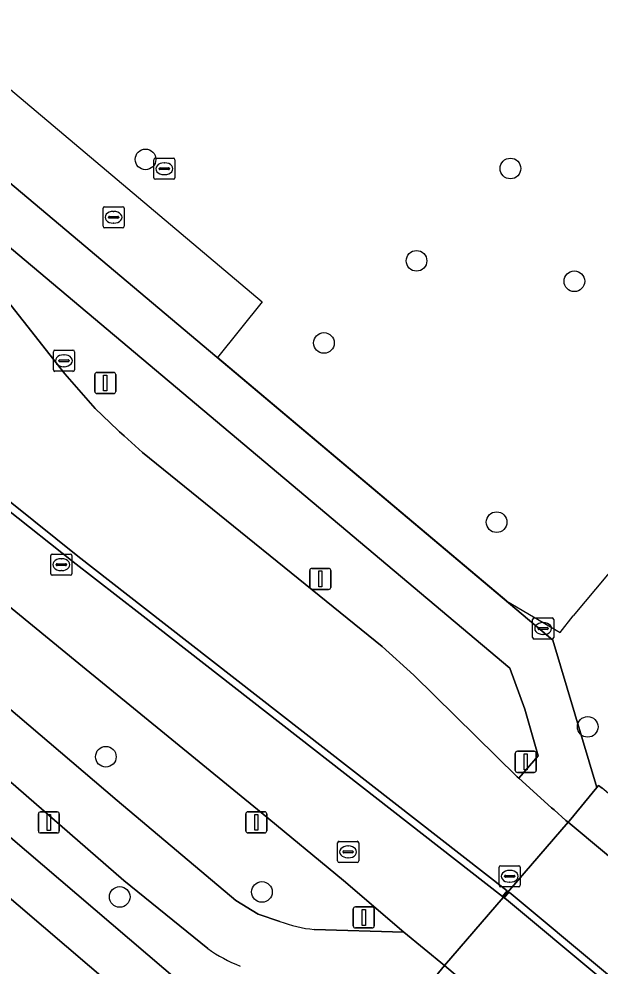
# Model space of a CAD drawing. Extents: x 161477 to 163040, y 383680 to 384871.
# Drawn here: x 161733.53 to 161761.03, y 384492.44 to 384537.26 of the extents above; entities that cross this region are included whole.
import ezdxf

# ---------------------------------------------------------------- set-up
doc = ezdxf.new("R2010")
doc.units = 0
for name, color, linetype in [('IMGEO_Afsluitpaal', 7, 'Continuous'), ('IMGEO_Berm_groen', 7, 'Continuous'), ('IMGEO_Boom', 7, 'Continuous'), ('IMGEO_Fietspad_gesloten', 7, 'Continuous'), ('IMGEO_Groenvoorziening', 7, 'Continuous'), ('IMGEO_Hek', 7, 'Continuous'), ('IMGEO_Kolk', 7, 'Continuous'), ('IMGEO_Lichtmast', 7, 'Continuous'), ('IMGEO_Rijbaan_lokaal_gesloten', 7, 'Continuous'), ('IMGEO_Rioolput', 7, 'Continuous'), ('IMGEO_Verkeersbordpaal', 7, 'Continuous'), ('IMGEO_Verkeerseiland_open', 7, 'Continuous'), ('IMGEO_Voetpad_gesloten', 7, 'Continuous'), ('IMGEO_Voetpad_open', 7, 'Continuous')]:
    doc.layers.add(name, color=color, linetype=linetype)

msp = doc.modelspace()

# ---------------------------------------------------------------- linework, layer by layer
at = {"layer": 'IMGEO_Afsluitpaal'}
for p, q in [((161747.295, 384510.36), (161747.295, 384511.16)), ((161747.295, 384511.16), (161747.295, 384510.36)), ((161747.395, 384511.26), (161748.185, 384511.26)), ((161748.185, 384511.26), (161747.395, 384511.26)), ((161748.285, 384511.16), (161748.285, 384510.36)), ((161748.285, 384510.36), (161748.285, 384511.16)), ((161748.185, 384510.26), (161747.395, 384510.26)), ((161747.395, 384510.26), (161748.185, 384510.26))]:
    msp.add_line(p, q, dxfattribs=at)
msp.add_lwpolyline([(161747.715, 384511.135), (161747.865, 384511.135), (161747.865, 384510.385), (161747.715, 384510.385), (161747.715, 384511.135)], dxfattribs=at)
for centre, start, end in [((161747.395, 384511.16), 90, 180), ((161747.395, 384511.16), 90, 180), ((161748.185, 384511.16), 0, 90), ((161748.185, 384511.16), 360, 90), ((161747.395, 384510.36), 180, 270), ((161747.395, 384510.36), 180, 270), ((161748.185, 384510.36), 270, 0), ((161748.185, 384510.36), 270, 0)]:
    msp.add_arc(centre, 0.1, start, end, dxfattribs=at)
at = {"layer": 'IMGEO_Berm_groen'}
for points in [[(161678.56, 384547.407), (161677.753, 384545.804), (161681.058, 384542.99), (161731.371, 384500), (161746.134, 384487.423), (161749.434, 384491.319), (161747.506, 384491.552)], [(161742.471, 384493.27), (161738.494, 384496.491), (161732.151, 384501.995), (161718.936, 384513.436), (161679.396, 384546.949)], [(161718.281, 384521.57), (161710.962, 384527.577), (161699.909, 384536.614), (161698.057, 384534.466), (161738.175, 384500.28), (161743.793, 384495.549), (161744.856, 384494.9), (161745.876, 384494.553)], [(161747.505, 384494.173), (161751.746, 384494.05), (161748.886, 384496.485), (161744.99, 384499.712), (161736.359, 384506.763), (161728.362, 384513.296), (161718.281, 384521.57)]]:
    msp.add_lwpolyline(points, dxfattribs=at)
msp.add_lwpolyline([(161726.09, 384532.33), (161731.734, 384525.482), (161735.698, 384520.457), (161737.128, 384518.817), (161738.213, 384517.796), (161738.289, 384517.727), (161738.506, 384517.532), (161739.38, 384516.745), (161750.717, 384507.564), (161752.219, 384506.212), (161757.111, 384501.401), (161757.185, 384501.335), (161758.111, 384502.394), (161757.471, 384504.592), (161756.765, 384506.541)], close=True, dxfattribs=at)
for centre, radius, start, end in [((161748.018, 384500.054), 5.903, 248.724, 265.0146), ((161746.445, 384498.744), 6.765, 234.021, 248.737)]:
    msp.add_arc(centre, radius, start, end, dxfattribs=at)
at = {"layer": 'IMGEO_Boom'}
for centre in [(161739.518, 384530.612), (161756.792, 384530.181), (161752.347, 384525.811), (161759.817, 384524.844), (161747.963, 384521.924), (161756.137, 384513.445), (161760.449, 384503.759), (161737.64, 384502.344), (161738.295, 384495.712), (161745.028, 384495.945)]:
    msp.add_circle(centre, 0.489, dxfattribs=at)
at = {"layer": 'IMGEO_Fietspad_gesloten'}
for points in [[(161679.396, 384546.949), (161718.936, 384513.436), (161732.151, 384501.995), (161738.494, 384496.491), (161742.471, 384493.27)], [(161745.876, 384494.553), (161744.856, 384494.9), (161743.793, 384495.549), (161738.175, 384500.28), (161698.057, 384534.466)], [(161747.506, 384491.552), (161749.434, 384491.319), (161749.503, 384491.311), (161751.443, 384491.214), (161752.168, 384490.621), (161752.317, 384490.805), (161753.665, 384492.465), (161751.746, 384494.05), (161747.505, 384494.173)]]:
    msp.add_lwpolyline(points, dxfattribs=at)
msp.add_lwpolyline([(161753.665, 384492.465), (161752.317, 384490.805), (161761.379, 384483.004), (161762.289, 384482.229), (161763.736, 384483.947)], close=True, dxfattribs=at)
for centre, radius, start, end in [((161748.018, 384500.054), 5.903, 248.724, 265.0146), ((161746.445, 384498.744), 6.765, 234.021, 248.737)]:
    msp.add_arc(centre, radius, start, end, dxfattribs=at)
at = {"layer": 'IMGEO_Groenvoorziening'}
for points in [[(161725.311, 384630.208), (161692.773, 384563.441), (161758.806, 384507.866), (161760.886, 384500.893), (161760.961, 384500.987), (161761.131, 384500.854)], [(161655.123, 384380.786), (161705.198, 384439.501), (161703.363, 384440.983), (161707.91, 384446.382), (161709.855, 384444.859), (161729.976, 384468.339), (161744.705, 384485.735), (161723.453, 384503.883), (161709.781, 384515.739), (161680.014, 384540.993), (161676.741, 384543.785), (161660.175, 384511.161), (161637.594, 384466.689), (161619.35, 384430.848), (161600.945, 384394.608), (161593.687, 384380.342), (161587.084, 384366.964)]]:
    msp.add_lwpolyline(points, dxfattribs=at)
at = {"layer": 'IMGEO_Hek'}
for points in [[(161694.364, 384566.706), (161703.664, 384558.776), (161724.439, 384541.249), (161745.033, 384523.877), (161742.926, 384521.23)], [(161756.621, 384509.705), (161742.926, 384521.23)], [(161780.237, 384505.953), (161766.67, 384517.26), (161759.763, 384509.02)], [(161756.621, 384509.705), (161759.147, 384508.23)], [(161759.147, 384508.23), (161759.763, 384509.02)]]:
    msp.add_lwpolyline(points, dxfattribs=at)
at = {"layer": 'IMGEO_Kolk'}
for p, q in [((161735.155, 384520.657), (161735.155, 384521.509)), ((161735.23, 384521.583), (161736.082, 384521.583)), ((161735.643, 384521.363), (161735.668, 384521.363)), ((161736.156, 384521.509), (161736.156, 384520.657)), ((161735.414, 384521.077), (161735.414, 384521.089)), ((161735.852, 384521.04), (161735.454, 384521.04)), ((161735.457, 384521.126), (161735.855, 384521.126)), ((161735.666, 384520.803), (161735.641, 384520.803)), ((161735.898, 384521.089), (161735.898, 384521.077)), ((161736.082, 384520.583), (161735.23, 384520.583))]:
    msp.add_line(p, q, dxfattribs=at)
for points in [[(161735.155, 384520.657), (161735.155, 384521.509)], [(161735.23, 384521.583), (161736.082, 384521.583)], [(161736.156, 384521.509), (161736.156, 384520.657)], [(161736.082, 384520.583), (161735.23, 384520.583)]]:
    msp.add_lwpolyline(points, dxfattribs=at)
for centre, radius, start, end in [((161735.232, 384521.507), 0.0765, 91.552, 178.448), ((161735.232, 384521.507), 0.0765, 91.552, 178.448), ((161736.08, 384521.507), 0.0765, 1.552, 88.448), ((161736.08, 384521.507), 0.0765, 1.552, 88.448), ((161735.454, 384521.086), 0.0403, 85.8775, 175.7526), ((161735.451, 384521.076), 0.0366, 178.938, 274.7102), ((161735.855, 384521.083), 0.043, 264.8664, 352.4533), ((161735.859, 384521.088), 0.0386, 1.7309, 96.639), ((161735.232, 384520.659), 0.0765, 181.552, 268.448), ((161735.232, 384520.659), 0.0765, 181.552, 268.448), ((161736.08, 384520.659), 0.0765, 271.552, 358.448), ((161736.08, 384520.659), 0.0765, 271.552, 358.448)]:
    msp.add_arc(centre, radius, start, end, dxfattribs=at)
for centre, major_axis, ratio, start_param, end_param in [((161735.642, 384521.083), (-0.387, 0.002), 0.722429, 4.712389, 7.853982), ((161735.667, 384521.083), (-0.39, 0.002), 0.717154, 1.570796, 4.712389)]:
    msp.add_ellipse(centre, major_axis=major_axis, ratio=ratio, start_param=start_param, end_param=end_param, dxfattribs=at)
at = {"layer": 'IMGEO_Lichtmast'}
for p, q in [((161737.116, 384519.63), (161737.116, 384520.43)), ((161737.116, 384520.43), (161737.116, 384519.63)), ((161737.216, 384520.53), (161738.006, 384520.53)), ((161738.006, 384520.53), (161737.216, 384520.53)), ((161738.106, 384520.43), (161738.106, 384519.63)), ((161738.106, 384519.63), (161738.106, 384520.43)), ((161738.006, 384519.53), (161737.216, 384519.53)), ((161737.216, 384519.53), (161738.006, 384519.53)), ((161757.02, 384501.701), (161757.02, 384502.501)), ((161757.02, 384502.501), (161757.02, 384501.701)), ((161757.12, 384502.601), (161757.91, 384502.601)), ((161757.91, 384502.601), (161757.12, 384502.601)), ((161758.01, 384502.501), (161758.01, 384501.701)), ((161758.01, 384501.701), (161758.01, 384502.501)), ((161757.91, 384501.601), (161757.12, 384501.601)), ((161757.12, 384501.601), (161757.91, 384501.601)), ((161734.546, 384499.737), (161735.336, 384499.737)), ((161735.336, 384499.737), (161734.546, 384499.737)), ((161734.446, 384498.837), (161734.446, 384499.637)), ((161734.446, 384499.637), (161734.446, 384498.837)), ((161735.436, 384499.637), (161735.436, 384498.837)), ((161735.436, 384498.837), (161735.436, 384499.637)), ((161735.336, 384498.737), (161734.546, 384498.737)), ((161734.546, 384498.737), (161735.336, 384498.737)), ((161749.355, 384494.341), (161749.355, 384495.141)), ((161749.355, 384495.141), (161749.355, 384494.341)), ((161749.455, 384495.241), (161750.245, 384495.241)), ((161750.245, 384495.241), (161749.455, 384495.241)), ((161750.345, 384495.141), (161750.345, 384494.341)), ((161750.345, 384494.341), (161750.345, 384495.141)), ((161750.245, 384494.241), (161749.455, 384494.241)), ((161749.455, 384494.241), (161750.245, 384494.241))]:
    msp.add_line(p, q, dxfattribs=at)
for points in [[(161737.536, 384520.405), (161737.686, 384520.405), (161737.686, 384519.655), (161737.536, 384519.655), (161737.536, 384520.405)], [(161757.44, 384502.476), (161757.59, 384502.476), (161757.59, 384501.726), (161757.44, 384501.726), (161757.44, 384502.476)], [(161734.866, 384499.612), (161735.016, 384499.612), (161735.016, 384498.862), (161734.866, 384498.862), (161734.866, 384499.612)], [(161749.775, 384495.116), (161749.925, 384495.116), (161749.925, 384494.366), (161749.775, 384494.366), (161749.775, 384495.116)]]:
    msp.add_lwpolyline(points, dxfattribs=at)
for centre, start, end in [((161737.216, 384520.43), 90, 180), ((161737.216, 384520.43), 90, 180), ((161738.006, 384520.43), 0, 90), ((161738.006, 384520.43), 360, 90), ((161737.216, 384519.63), 180, 270), ((161737.216, 384519.63), 180, 270), ((161738.006, 384519.63), 270, 0), ((161738.006, 384519.63), 270, 0), ((161757.12, 384502.501), 90, 180), ((161757.12, 384502.501), 90, 180), ((161757.91, 384502.501), 0, 90), ((161757.91, 384502.501), 360, 90), ((161757.12, 384501.701), 180, 270), ((161757.12, 384501.701), 180, 270), ((161757.91, 384501.701), 270, 0), ((161757.91, 384501.701), 270, 0), ((161734.546, 384499.637), 90, 180), ((161734.546, 384499.637), 90, 180), ((161735.336, 384499.637), 0, 90), ((161735.336, 384499.637), 360, 90), ((161734.546, 384498.837), 180, 270), ((161734.546, 384498.837), 180, 270), ((161735.336, 384498.837), 270, 0), ((161735.336, 384498.837), 270, 0), ((161749.455, 384495.141), 90, 180), ((161749.455, 384495.141), 90, 180), ((161750.245, 384495.141), 0, 90), ((161750.245, 384495.141), 360, 90), ((161749.455, 384494.341), 180, 270), ((161749.455, 384494.341), 180, 270), ((161750.245, 384494.341), 270, 0), ((161750.245, 384494.341), 270, 0)]:
    msp.add_arc(centre, 0.1, start, end, dxfattribs=at)
at = {"layer": 'IMGEO_Rijbaan_lokaal_gesloten'}
for points in [[(161718.26, 384526.644), (161733.182, 384514.341), (161736.308, 384511.837), (161739.469, 384509.368), (161756.636, 384495.993)], [(161756.636, 384495.993), (161756.418, 384495.733), (161739.259, 384509.1), (161736.098, 384511.571), (161732.954, 384514.063), (161718.034, 384526.362)], [(161728.362, 384513.296), (161736.359, 384506.763), (161744.99, 384499.712), (161748.886, 384496.485), (161751.746, 384494.05), (161753.665, 384492.465), (161759.518, 384499.242), (161759.408, 384499.333), (161758.86, 384499.826), (161758.742, 384499.932), (161757.185, 384501.335), (161757.111, 384501.401), (161752.219, 384506.212), (161750.717, 384507.564), (161739.38, 384516.745), (161738.506, 384517.532), (161738.289, 384517.727), (161738.213, 384517.796), (161737.128, 384518.817), (161735.698, 384520.457), (161731.734, 384525.482)]]:
    msp.add_lwpolyline(points, dxfattribs=at)
for points in [[(161759.518, 384499.242), (161753.665, 384492.465), (161763.736, 384483.947), (161769.567, 384490.879)], [(161765.657, 384488.487), (161765.855, 384488.324), (161766.442, 384487.841), (161766.334, 384487.71), (161766.227, 384487.579), (161765.637, 384488.064), (161765.442, 384488.225), (161756.605, 384495.587), (161756.496, 384495.672), (161756.716, 384495.931), (161756.819, 384495.851)]]:
    msp.add_lwpolyline(points, close=True, dxfattribs=at)
at = {"layer": 'IMGEO_Rioolput'}
for p, q in [((161739.984, 384530.669), (161740.836, 384530.669)), ((161739.909, 384529.743), (161739.909, 384530.595)), ((161740.211, 384530.212), (161740.609, 384530.212)), ((161740.397, 384530.449), (161740.422, 384530.449)), ((161740.91, 384530.595), (161740.91, 384529.743)), ((161740.168, 384530.163), (161740.168, 384530.175)), ((161740.606, 384530.126), (161740.208, 384530.126)), ((161740.42, 384529.889), (161740.395, 384529.889)), ((161740.652, 384530.175), (161740.652, 384530.163)), ((161740.836, 384529.669), (161739.984, 384529.669)), ((161737.505, 384527.447), (161737.505, 384528.299)), ((161737.58, 384528.373), (161738.432, 384528.373)), ((161737.993, 384528.153), (161738.018, 384528.153)), ((161738.506, 384528.299), (161738.506, 384527.447)), ((161737.764, 384527.867), (161737.764, 384527.879)), ((161738.202, 384527.83), (161737.804, 384527.83)), ((161737.807, 384527.916), (161738.205, 384527.916)), ((161738.016, 384527.593), (161737.991, 384527.593)), ((161738.248, 384527.879), (161738.248, 384527.867)), ((161738.432, 384527.373), (161737.58, 384527.373)), ((161735.031, 384511.008), (161735.031, 384511.86)), ((161735.106, 384511.934), (161735.958, 384511.934)), ((161736.032, 384511.86), (161736.032, 384511.008)), ((161735.29, 384511.428), (161735.29, 384511.44)), ((161735.728, 384511.391), (161735.33, 384511.391)), ((161735.333, 384511.477), (161735.731, 384511.477)), ((161735.519, 384511.714), (161735.544, 384511.714)), ((161735.774, 384511.44), (161735.774, 384511.428)), ((161735.542, 384511.154), (161735.517, 384511.154)), ((161735.958, 384510.934), (161735.106, 384510.934)), ((161757.839, 384507.985), (161757.839, 384508.837)), ((161757.914, 384508.911), (161758.766, 384508.911)), ((161758.84, 384508.837), (161758.84, 384507.985)), ((161758.098, 384508.405), (161758.098, 384508.417)), ((161758.536, 384508.368), (161758.138, 384508.368)), ((161758.141, 384508.454), (161758.539, 384508.454)), ((161758.327, 384508.691), (161758.352, 384508.691)), ((161758.582, 384508.417), (161758.582, 384508.405)), ((161758.766, 384507.911), (161757.914, 384507.911)), ((161758.35, 384508.131), (161758.325, 384508.131)), ((161748.607, 384497.416), (161748.607, 384498.268)), ((161748.682, 384498.342), (161749.534, 384498.342)), ((161749.095, 384498.122), (161749.12, 384498.122)), ((161749.608, 384498.268), (161749.608, 384497.416)), ((161748.866, 384497.836), (161748.866, 384497.848)), ((161749.304, 384497.799), (161748.906, 384497.799)), ((161748.909, 384497.885), (161749.307, 384497.885)), ((161749.118, 384497.562), (161749.093, 384497.562)), ((161749.35, 384497.848), (161749.35, 384497.836)), ((161749.534, 384497.342), (161748.682, 384497.342)), ((161756.258, 384496.264), (161756.258, 384497.116)), ((161756.333, 384497.19), (161757.185, 384497.19)), ((161757.259, 384497.116), (161757.259, 384496.264)), ((161756.517, 384496.684), (161756.517, 384496.696)), ((161756.955, 384496.647), (161756.557, 384496.647)), ((161756.56, 384496.733), (161756.958, 384496.733)), ((161756.746, 384496.97), (161756.771, 384496.97)), ((161757.001, 384496.696), (161757.001, 384496.684)), ((161757.185, 384496.19), (161756.333, 384496.19)), ((161756.769, 384496.41), (161756.744, 384496.41))]:
    msp.add_line(p, q, dxfattribs=at)
for points in [[(161739.984, 384530.669), (161740.836, 384530.669)], [(161739.909, 384529.743), (161739.909, 384530.595)], [(161740.91, 384530.595), (161740.91, 384529.743)], [(161740.836, 384529.669), (161739.984, 384529.669)], [(161737.505, 384527.447), (161737.505, 384528.299)], [(161737.58, 384528.373), (161738.432, 384528.373)], [(161738.506, 384528.299), (161738.506, 384527.447)], [(161738.432, 384527.373), (161737.58, 384527.373)], [(161735.031, 384511.008), (161735.031, 384511.86)], [(161735.106, 384511.934), (161735.958, 384511.934)], [(161736.032, 384511.86), (161736.032, 384511.008)], [(161735.958, 384510.934), (161735.106, 384510.934)], [(161757.839, 384507.985), (161757.839, 384508.837)], [(161757.914, 384508.911), (161758.766, 384508.911)], [(161758.84, 384508.837), (161758.84, 384507.985)], [(161758.766, 384507.911), (161757.914, 384507.911)], [(161748.607, 384497.416), (161748.607, 384498.268)], [(161748.682, 384498.342), (161749.534, 384498.342)], [(161749.608, 384498.268), (161749.608, 384497.416)], [(161749.534, 384497.342), (161748.682, 384497.342)], [(161756.258, 384496.264), (161756.258, 384497.116)], [(161756.333, 384497.19), (161757.185, 384497.19)], [(161757.259, 384497.116), (161757.259, 384496.264)], [(161757.185, 384496.19), (161756.333, 384496.19)]]:
    msp.add_lwpolyline(points, dxfattribs=at)
for centre, radius, start, end in [((161739.986, 384530.593), 0.0765, 91.552, 178.448), ((161739.986, 384530.593), 0.0765, 91.552, 178.448), ((161740.834, 384530.593), 0.0765, 1.552, 88.448), ((161740.834, 384530.593), 0.0765, 1.552, 88.448), ((161740.208, 384530.172), 0.0403, 85.8775, 175.7526), ((161740.613, 384530.174), 0.0386, 1.7309, 96.639), ((161740.205, 384530.162), 0.0366, 178.938, 274.7102), ((161740.609, 384530.169), 0.043, 264.8664, 352.4533), ((161739.986, 384529.745), 0.0765, 181.552, 268.448), ((161739.986, 384529.745), 0.0765, 181.552, 268.448), ((161740.834, 384529.745), 0.0765, 271.552, 358.448), ((161740.834, 384529.745), 0.0765, 271.552, 358.448), ((161737.582, 384528.297), 0.0765, 91.552, 178.448), ((161737.582, 384528.297), 0.0765, 91.552, 178.448), ((161738.43, 384528.297), 0.0765, 1.552, 88.448), ((161738.43, 384528.297), 0.0765, 1.552, 88.448), ((161737.804, 384527.876), 0.0403, 85.8775, 175.7526), ((161737.801, 384527.866), 0.0366, 178.938, 274.7102), ((161738.205, 384527.873), 0.043, 264.8664, 352.4533), ((161738.209, 384527.878), 0.0386, 1.7309, 96.639), ((161737.582, 384527.449), 0.0765, 181.552, 268.448), ((161737.582, 384527.449), 0.0765, 181.552, 268.448), ((161738.43, 384527.449), 0.0765, 271.552, 358.448), ((161738.43, 384527.449), 0.0765, 271.552, 358.448), ((161735.108, 384511.858), 0.0765, 91.552, 178.448), ((161735.108, 384511.858), 0.0765, 91.552, 178.448), ((161735.956, 384511.858), 0.0765, 1.552, 88.448), ((161735.956, 384511.858), 0.0765, 1.552, 88.448), ((161735.33, 384511.437), 0.0403, 85.8775, 175.7526), ((161735.327, 384511.427), 0.0366, 178.938, 274.7102), ((161735.731, 384511.434), 0.043, 264.8664, 352.4533), ((161735.735, 384511.439), 0.0386, 1.7309, 96.639), ((161735.108, 384511.01), 0.0765, 181.552, 268.448), ((161735.108, 384511.01), 0.0765, 181.552, 268.448), ((161735.956, 384511.01), 0.0765, 271.552, 358.448), ((161735.956, 384511.01), 0.0765, 271.552, 358.448), ((161757.916, 384508.835), 0.0765, 91.552, 178.448), ((161757.916, 384508.835), 0.0765, 91.552, 178.448), ((161758.764, 384508.835), 0.0765, 1.552, 88.448), ((161758.764, 384508.835), 0.0765, 1.552, 88.448), ((161758.138, 384508.414), 0.0403, 85.8775, 175.7526), ((161758.135, 384508.404), 0.0366, 178.938, 274.7102), ((161758.539, 384508.411), 0.043, 264.8664, 352.4533), ((161758.543, 384508.416), 0.0386, 1.7309, 96.639), ((161757.916, 384507.987), 0.0765, 181.552, 268.448), ((161757.916, 384507.987), 0.0765, 181.552, 268.448), ((161758.764, 384507.987), 0.0765, 271.552, 358.448), ((161758.764, 384507.987), 0.0765, 271.552, 358.448), ((161748.684, 384498.266), 0.0765, 91.552, 178.448), ((161748.684, 384498.266), 0.0765, 91.552, 178.448), ((161749.532, 384498.266), 0.0765, 1.552, 88.448), ((161749.532, 384498.266), 0.0765, 1.552, 88.448), ((161748.906, 384497.845), 0.0403, 85.8775, 175.7526), ((161748.903, 384497.835), 0.0366, 178.938, 274.7102), ((161749.307, 384497.842), 0.043, 264.8664, 352.4533), ((161749.311, 384497.847), 0.0386, 1.7309, 96.639), ((161748.684, 384497.418), 0.0765, 181.552, 268.448), ((161748.684, 384497.418), 0.0765, 181.552, 268.448), ((161749.532, 384497.418), 0.0765, 271.552, 358.448), ((161749.532, 384497.418), 0.0765, 271.552, 358.448), ((161756.335, 384497.114), 0.0765, 91.552, 178.448), ((161756.335, 384497.114), 0.0765, 91.552, 178.448), ((161757.183, 384497.114), 0.0765, 1.552, 88.448), ((161757.183, 384497.114), 0.0765, 1.552, 88.448), ((161756.557, 384496.693), 0.0403, 85.8775, 175.7526), ((161756.554, 384496.683), 0.0366, 178.938, 274.7102), ((161756.958, 384496.69), 0.043, 264.8664, 352.4533), ((161756.962, 384496.695), 0.0386, 1.7309, 96.639), ((161756.335, 384496.266), 0.0765, 181.552, 268.448), ((161756.335, 384496.266), 0.0765, 181.552, 268.448), ((161757.183, 384496.266), 0.0765, 271.552, 358.448), ((161757.183, 384496.266), 0.0765, 271.552, 358.448)]:
    msp.add_arc(centre, radius, start, end, dxfattribs=at)
for centre, major_axis, ratio, start_param, end_param in [((161740.396, 384530.169), (-0.387, 0.002), 0.722429, 4.712389, 7.853982), ((161740.421, 384530.169), (-0.39, 0.002), 0.717154, 1.570796, 4.712389), ((161737.992, 384527.873), (-0.387, 0.002), 0.722429, 4.712389, 7.853982), ((161738.017, 384527.873), (-0.39, 0.002), 0.717154, 1.570796, 4.712389), ((161735.518, 384511.434), (-0.387, 0.002), 0.722429, 4.712389, 7.853982), ((161735.543, 384511.434), (-0.39, 0.002), 0.717154, 1.570796, 4.712389), ((161758.326, 384508.411), (-0.387, 0.002), 0.722429, 4.712389, 7.853982), ((161758.351, 384508.411), (-0.39, 0.002), 0.717154, 1.570796, 4.712389), ((161749.094, 384497.842), (-0.387, 0.002), 0.722429, 4.712389, 7.853982), ((161749.119, 384497.842), (-0.39, 0.002), 0.717154, 1.570796, 4.712389), ((161756.745, 384496.69), (-0.387, 0.002), 0.722429, 4.712389, 7.853982), ((161756.77, 384496.69), (-0.39, 0.002), 0.717154, 1.570796, 4.712389)]:
    msp.add_ellipse(centre, major_axis=major_axis, ratio=ratio, start_param=start_param, end_param=end_param, dxfattribs=at)
at = {"layer": 'IMGEO_Verkeersbordpaal'}
for p, q in [((161744.365, 384499.74), (161745.155, 384499.74)), ((161745.155, 384499.74), (161744.365, 384499.74)), ((161744.265, 384498.84), (161744.265, 384499.64)), ((161744.265, 384499.64), (161744.265, 384498.84)), ((161745.255, 384499.64), (161745.255, 384498.84)), ((161745.255, 384498.84), (161745.255, 384499.64)), ((161745.155, 384498.74), (161744.365, 384498.74)), ((161744.365, 384498.74), (161745.155, 384498.74))]:
    msp.add_line(p, q, dxfattribs=at)
msp.add_lwpolyline([(161744.685, 384499.615), (161744.835, 384499.615), (161744.835, 384498.865), (161744.685, 384498.865), (161744.685, 384499.615)], dxfattribs=at)
for centre, start, end in [((161744.365, 384499.64), 90, 180), ((161744.365, 384499.64), 90, 180), ((161745.155, 384499.64), 0, 90), ((161745.155, 384499.64), 360, 90), ((161744.365, 384498.84), 180, 270), ((161744.365, 384498.84), 180, 270), ((161745.155, 384498.84), 270, 0), ((161745.155, 384498.84), 270, 0)]:
    msp.add_arc(centre, 0.1, start, end, dxfattribs=at)
at = {"layer": 'IMGEO_Verkeerseiland_open'}
msp.add_lwpolyline([(161718.034, 384526.362), (161732.954, 384514.063), (161736.098, 384511.571), (161739.259, 384509.1), (161756.418, 384495.733), (161756.636, 384495.993), (161739.469, 384509.368), (161736.308, 384511.837), (161733.182, 384514.341), (161718.26, 384526.644)], dxfattribs=at)
msp.add_lwpolyline([(161756.819, 384495.851), (161756.716, 384495.931), (161756.496, 384495.672), (161756.605, 384495.587), (161765.442, 384488.225), (161765.637, 384488.064), (161766.227, 384487.579), (161766.334, 384487.71), (161766.442, 384487.841), (161765.855, 384488.324), (161765.657, 384488.487)], close=True, dxfattribs=at)
at = {"layer": 'IMGEO_Voetpad_gesloten'}
msp.add_lwpolyline([(161761.131, 384500.854), (161760.961, 384500.987), (161760.886, 384500.893), (161759.565, 384499.296), (161759.518, 384499.242), (161769.567, 384490.879), (161770.995, 384492.592), (161770.081, 384493.347)], close=True, dxfattribs=at)
at = {"layer": 'IMGEO_Voetpad_open'}
msp.add_lwpolyline([(161717.624, 384539.425), (161723.613, 384534.474), (161725.811, 384532.656), (161726.09, 384532.33), (161756.765, 384506.541), (161757.471, 384504.592), (161758.111, 384502.394), (161757.185, 384501.335), (161758.742, 384499.932), (161758.86, 384499.826), (161759.408, 384499.333), (161759.518, 384499.242), (161759.565, 384499.296), (161760.886, 384500.893), (161758.806, 384507.866), (161692.773, 384563.441)], dxfattribs=at)
msp.add_lwpolyline([(161681.058, 384542.99), (161677.753, 384545.804), (161676.741, 384543.785), (161680.014, 384540.993), (161709.781, 384515.739), (161723.453, 384503.883), (161744.705, 384485.735), (161744.854, 384485.911), (161746.134, 384487.423), (161731.371, 384500)], close=True, dxfattribs=at)

doc.saveas('drawing.dxf')
